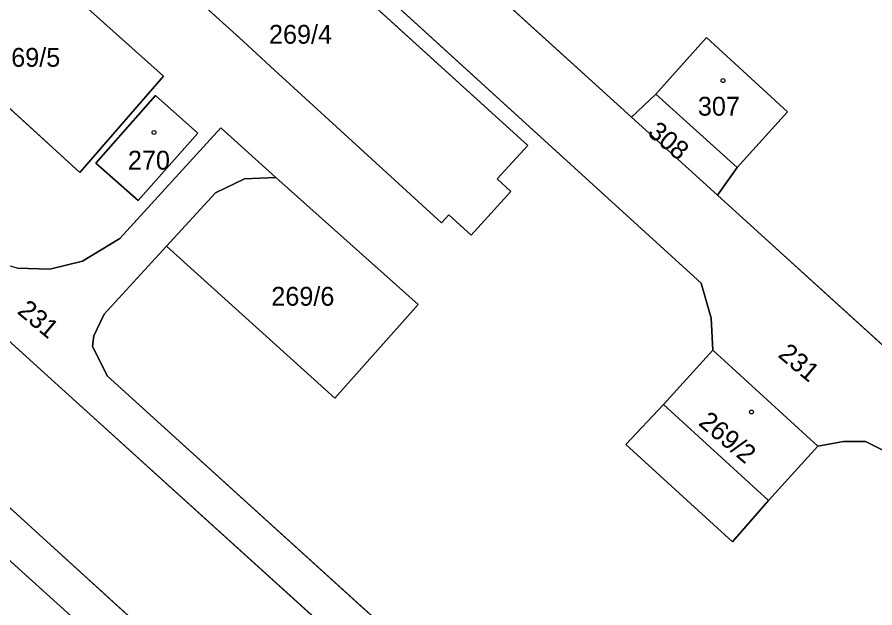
# Model space of a CAD drawing. Extents: x -689422 to -685210, y -987725 to -982160.
# Drawn here: x -685661.7 to -685584.3, y -986641.1 to -986587.8 of the extents above; entities that cross this region are included whole.
import ezdxf

# ---------------------------------------------------------------- set-up
doc = ezdxf.new("R2010")
doc.units = 0
for name, color, linetype in [('KN_Budovy', 7, 'Continuous'), ('KN_Hranice_parcel', 7, 'Continuous'), ('KN_Hranice_parcel_vnitrni_kresba', 7, 'Continuous'), ('KN_Parcelni cisla', 7, 'Continuous'), ('KN_Polygon parcely', 7, 'Continuous'), ('KN_POZEMKY_OSTATNI PLOCHA', 7, 'Continuous'), ('KN_POZEMKY_ZASTAVENA PLOCHA', 7, 'Continuous'), ('KN_VYUZITI_17_ostatni plocha_ostatni komunikace', 7, 'Continuous'), ('KN_VYUZITI_23_ostatni plocha_manipulacni plocha', 7, 'Continuous'), ('KN_VYUZITI_26_ostatni plocha_jina plocha', 7, 'Continuous'), ('KN_Značky budov', 7, 'Continuous')]:
    doc.layers.add(name, color=color, linetype=linetype)

msp = doc.modelspace()

# ---------------------------------------------------------------- linework, layer by layer
at = {"layer": 'KN_Budovy'}
for points in [[(-685596.72, -986601.42), (-685592.16, -986596.4), (-685599.47, -986589.68), (-685604.05, -986594.78)], [(-685654.56, -986601.01), (-685650.75, -986604.39), (-685645.37, -986598.32), (-685649.2, -986594.92)], [(-685598.92, -986617.89), (-685603.37, -986622.79), (-685593.88, -986631.46), (-685589.43, -986626.56)]]:
    msp.add_lwpolyline(points, close=True, dxfattribs=at)
at = {"layer": 'KN_Hranice_parcel'}
for p, q in [((-685606.24, -986596.87), (-685650.49, -986556.69)), ((-685604.05, -986594.78), (-685606.24, -986596.87)), ((-685604.05, -986594.78), (-685596.72, -986601.42)), ((-685598.49, -986603.91), (-685606.24, -986596.87)), ((-685598.49, -986603.91), (-685596.72, -986601.42)), ((-685575.38, -986624.9), (-685598.49, -986603.91)), ((-685598.92, -986617.89), (-685589.43, -986626.56))]:
    msp.add_line(p, q, dxfattribs=at)
for points in [[(-685655.06, -986561.66), (-685650.02, -986566.23), (-685599.95, -986611.86), (-685599.05, -986614.99), (-685598.92, -986617.89)], [(-685656.54, -986573.54), (-685657.45, -986572.56), (-685655.24, -986570.23), (-685654.29, -986571.08), (-685652.15, -986568.83), (-685635.55, -986583.73), (-685633.6, -986582.6), (-685632.1, -986583.96), (-685631.84, -986584.65), (-685615.6, -986599.43), (-685618.36, -986602.44), (-685617.12, -986603.57), (-685620.7, -986607.52), (-685622.72, -986605.69), (-685623.39, -986606.41), (-685638.81, -986592.31), (-685641.27, -986590), (-685657.92, -986574.98), (-685656.54, -986573.54)], [(-685662.97, -986580.17), (-685648.46, -986593.18), (-685656.02, -986601.85), (-685670.63, -986588.54), (-685662.97, -986580.17)], [(-685685.47, -986595.53), (-685678.26, -986602.67), (-685658.26, -986620.82), (-685596.03, -986677.17), (-685570.4, -986700.37), (-685569.11, -986702.49), (-685569.13, -986703.94), (-685571.26, -986707.28), (-685574.01, -986709.32), (-685576.13, -986709.69), (-685577.92, -986708.87), (-685588.44, -986699.3), (-685623.2, -986667.73), (-685672.76, -986622.63), (-685688.24, -986608.57), (-685711.78, -986584.82)], [(-685596.72, -986601.42), (-685592.16, -986596.4), (-685599.47, -986589.68), (-685604.05, -986594.78)], [(-685638.32, -986602.32), (-685643.28, -986597.84), (-685652.4, -986607.81), (-685655.78, -986609.87), (-685658.71, -986610.59), (-685661.68, -986610.49), (-685664.54, -986609.67), (-685667.05, -986608), (-685675.94, -986599.95), (-685682.9, -986592.81)], [(-685654.56, -986601.01), (-685650.75, -986604.39), (-685645.37, -986598.32), (-685649.2, -986594.92), (-685654.56, -986601.01)], [(-685648.2, -986608.52), (-685643.78, -986603.7), (-685641.15, -986602.43), (-685638.32, -986602.32)], [(-685638.32, -986602.32), (-685625.5, -986613.78), (-685633, -986622.21), (-685648.2, -986608.52)], [(-685589.43, -986626.56), (-685587.12, -986626.14), (-685585.15, -986626.14), (-685583.32, -986627.02), (-685569.98, -986639.11), (-685552.05, -986655.49), (-685539.49, -986666.96), (-685537.85, -986669.49), (-685537.5, -986672.45), (-685537.84, -986674.43), (-685538.68, -986676.24), (-685552.85, -986691.68), (-685555.9, -986694.26), (-685558.55, -986695.66), (-685562.65, -986696.93), (-685565.63, -986696.87), (-685570.23, -986694.89), (-685573.52, -986692.68), (-685593.54, -986674.63), (-685653.54, -986620.21), (-685654.88, -986617.53), (-685654.76, -986616.61), (-685653.81, -986614.64), (-685648.2, -986608.52)], [(-685589.43, -986626.56), (-685593.88, -986631.46), (-685597.13, -986635.17), (-685606.75, -986626.41), (-685603.37, -986622.79), (-685598.92, -986617.89)], [(-685674.72, -986631.37), (-685673.52, -986630.58), (-685672.13, -986630.13), (-685670.59, -986630.07), (-685669.22, -986630.68), (-685656.84, -986641.86), (-685655.99, -986643.4), (-685655.96, -986644.71), (-685656.53, -986646.07), (-685657.35, -986647.21)]]:
    msp.add_lwpolyline(points, dxfattribs=at)
at = {"layer": 'KN_Hranice_parcel_vnitrni_kresba'}
msp.add_line((-685603.37, -986622.79), (-685593.88, -986631.46), dxfattribs=at)
at = {"layer": 'KN_Polygon parcely'}
for points in [[(-685604.05, -986594.78), (-685599.47, -986589.68), (-685592.16, -986596.4), (-685596.72, -986601.42), (-685598.49, -986603.91), (-685575.38, -986624.9), (-685571.87, -986626.78), (-685566.68, -986628.06), (-685561.93, -986627.97), (-685557.52, -986626.7), (-685539.75, -986607.38), (-685528.7, -986594.86), (-685526.58, -986591.42), (-685526.31, -986586.53), (-685528.43, -986582.18), (-685614.24, -986503.96), (-685618.73, -986504.65), (-685622.23, -986507.05), (-685655.64, -986544.63), (-685658.84, -986549.13), (-685650.49, -986556.69), (-685606.24, -986596.87)], [(-685656.54, -986573.54), (-685657.92, -986574.98), (-685641.27, -986590), (-685638.81, -986592.31), (-685623.39, -986606.41), (-685622.72, -986605.69), (-685620.7, -986607.52), (-685617.12, -986603.57), (-685618.36, -986602.44), (-685615.6, -986599.43), (-685631.84, -986584.65), (-685632.1, -986583.96), (-685633.6, -986582.6), (-685635.55, -986583.73), (-685652.15, -986568.83), (-685654.29, -986571.08), (-685655.24, -986570.23), (-685657.45, -986572.56)], [(-685656.54, -986573.54), (-685657.45, -986572.56), (-685655.24, -986570.23), (-685654.29, -986571.08), (-685652.15, -986568.83), (-685635.55, -986583.73), (-685633.6, -986582.6), (-685632.1, -986583.96), (-685631.84, -986584.65), (-685615.6, -986599.43), (-685618.36, -986602.44), (-685617.12, -986603.57), (-685620.7, -986607.52), (-685622.72, -986605.69), (-685623.39, -986606.41), (-685638.81, -986592.31), (-685641.27, -986590), (-685657.92, -986574.98)], [(-685705.85, -986578.24), (-685711.78, -986584.82), (-685688.24, -986608.57), (-685672.76, -986622.63), (-685623.2, -986667.73), (-685588.44, -986699.3), (-685577.92, -986708.87), (-685576.13, -986709.69), (-685574.01, -986709.32), (-685571.26, -986707.28), (-685569.13, -986703.94), (-685569.11, -986702.49), (-685570.4, -986700.37), (-685596.03, -986677.17), (-685658.26, -986620.82), (-685678.26, -986602.67), (-685685.47, -986595.53), (-685685.85, -986595.94)], [(-685662.97, -986580.17), (-685670.63, -986588.54), (-685656.02, -986601.85), (-685648.46, -986593.18)], [(-685662.97, -986580.17), (-685648.46, -986593.18), (-685656.02, -986601.85), (-685670.63, -986588.54)], [(-685604.05, -986594.78), (-685596.72, -986601.42), (-685592.16, -986596.4), (-685599.47, -986589.68)], [(-685654.56, -986601.01), (-685650.75, -986604.39), (-685645.37, -986598.32), (-685649.2, -986594.92)], [(-685654.56, -986601.01), (-685649.2, -986594.92), (-685645.37, -986598.32), (-685650.75, -986604.39)], [(-685604.05, -986594.78), (-685606.24, -986596.87), (-685598.49, -986603.91), (-685596.72, -986601.42)], [(-685638.32, -986602.32), (-685641.15, -986602.43), (-685643.78, -986603.7), (-685648.2, -986608.52), (-685633, -986622.21), (-685625.5, -986613.78)], [(-685589.43, -986626.56), (-685598.92, -986617.89), (-685603.37, -986622.79), (-685606.75, -986626.41), (-685597.13, -986635.17), (-685593.88, -986631.46)]]:
    msp.add_lwpolyline(points, close=True, dxfattribs=at)
for points in [[(-685577.53, -986716.79), (-685572.07, -986712.6), (-685562.07, -986705.25), (-685559.27, -986702.88), (-685528.11, -986668.5), (-685527.94, -986668.31), (-685555.09, -986643.32), (-685562.04, -986637.01), (-685575.38, -986624.9), (-685598.49, -986603.91), (-685606.24, -986596.87), (-685650.49, -986556.69), (-685655.06, -986561.66), (-685650.02, -986566.23)], [(-685583.32, -986627.02), (-685585.15, -986626.14), (-685587.12, -986626.14), (-685589.43, -986626.56), (-685593.88, -986631.46), (-685597.13, -986635.17), (-685606.75, -986626.41), (-685603.37, -986622.79), (-685598.92, -986617.89), (-685599.05, -986614.99), (-685599.95, -986611.86), (-685650.02, -986566.23), (-685655.06, -986561.66), (-685662.04, -986569.25)], [(-685650.02, -986566.23), (-685599.95, -986611.86)], [(-685577.92, -986708.87), (-685588.44, -986699.3), (-685623.2, -986667.73), (-685672.76, -986622.63), (-685688.24, -986608.57), (-685711.78, -986584.82), (-685717.74, -986591.63)], [(-685573.52, -986692.68), (-685593.54, -986674.63), (-685653.54, -986620.21), (-685654.88, -986617.53), (-685654.76, -986616.61), (-685653.81, -986614.64), (-685648.2, -986608.52), (-685643.78, -986603.7), (-685641.15, -986602.43), (-685638.32, -986602.32), (-685643.28, -986597.84), (-685652.4, -986607.81), (-685655.78, -986609.87), (-685658.71, -986610.59), (-685661.68, -986610.49), (-685664.54, -986609.67), (-685667.05, -986608), (-685675.94, -986599.95), (-685682.9, -986592.81), (-685685.47, -986595.53), (-685678.26, -986602.67), (-685658.26, -986620.82), (-685596.03, -986677.17), (-685570.4, -986700.37)], [(-685713.02, -986596.53), (-685693.69, -986614.14), (-685692.55, -986613.21), (-685691.17, -986612.74), (-685689.68, -986612.76), (-685688.27, -986613.44), (-685677.91, -986622.85), (-685677.14, -986624.11), (-685677, -986625.61), (-685677.39, -986627.09), (-685678.09, -986628.32), (-685674.72, -986631.37), (-685673.52, -986630.58), (-685672.13, -986630.13), (-685670.59, -986630.07), (-685669.22, -986630.68), (-685656.84, -986641.86)], [(-685661.68, -986610.49), (-685658.71, -986610.59), (-685655.78, -986609.87), (-685652.4, -986607.81), (-685643.28, -986597.84), (-685638.32, -986602.32), (-685625.5, -986613.78), (-685633, -986622.21), (-685648.2, -986608.52), (-685653.81, -986614.64), (-685654.76, -986616.61), (-685654.88, -986617.53), (-685653.54, -986620.21), (-685593.54, -986674.63)], [(-685656.84, -986641.86), (-685669.22, -986630.68), (-685670.59, -986630.07), (-685672.13, -986630.13), (-685673.52, -986630.58), (-685674.72, -986631.37), (-685683.51, -986641.01), (-685686.86, -986637.92), (-685678.09, -986628.32), (-685677.39, -986627.09), (-685677, -986625.61), (-685677.14, -986624.11), (-685677.91, -986622.85), (-685688.27, -986613.44), (-685689.68, -986612.76), (-685691.17, -986612.74), (-685692.55, -986613.21), (-685693.69, -986614.14), (-685707.77, -986629.56), (-685727.16, -986612.02)], [(-685599.95, -986611.86), (-685599.05, -986614.99), (-685598.92, -986617.89), (-685589.43, -986626.56), (-685587.12, -986626.14), (-685585.15, -986626.14), (-685583.32, -986627.02)]]:
    msp.add_lwpolyline(points, dxfattribs=at)
at = {"layer": 'KN_POZEMKY_OSTATNI PLOCHA'}
for p, q in [((-685606.24, -986596.87), (-685650.49, -986556.69)), ((-685650.49, -986556.69), (-685606.24, -986596.87)), ((-685650.02, -986566.23), (-685599.95, -986611.86)), ((-685599.95, -986611.86), (-685650.02, -986566.23)), ((-685657.92, -986574.98), (-685641.27, -986590)), ((-685641.27, -986590), (-685657.92, -986574.98)), ((-685648.46, -986593.18), (-685662.97, -986580.17)), ((-685662.97, -986580.17), (-685648.46, -986593.18)), ((-685615.6, -986599.43), (-685631.84, -986584.65)), ((-685631.84, -986584.65), (-685615.6, -986599.43)), ((-685670.63, -986588.54), (-685656.02, -986601.85)), ((-685656.02, -986601.85), (-685670.63, -986588.54)), ((-685599.47, -986589.68), (-685604.05, -986594.78)), ((-685592.16, -986596.4), (-685599.47, -986589.68)), ((-685641.27, -986590), (-685638.81, -986592.31)), ((-685638.81, -986592.31), (-685641.27, -986590)), ((-685638.81, -986592.31), (-685623.39, -986606.41)), ((-685623.39, -986606.41), (-685638.81, -986592.31)), ((-685656.02, -986601.85), (-685648.46, -986593.18)), ((-685648.46, -986593.18), (-685656.02, -986601.85)), ((-685649.2, -986594.92), (-685654.56, -986601.01)), ((-685645.37, -986598.32), (-685649.2, -986594.92)), ((-685604.05, -986594.78), (-685606.24, -986596.87)), ((-685606.24, -986596.87), (-685604.05, -986594.78)), ((-685604.05, -986594.78), (-685596.72, -986601.42)), ((-685598.49, -986603.91), (-685606.24, -986596.87)), ((-685606.24, -986596.87), (-685598.49, -986603.91)), ((-685596.72, -986601.42), (-685592.16, -986596.4)), ((-685643.28, -986597.84), (-685652.4, -986607.81)), ((-685652.4, -986607.81), (-685643.28, -986597.84)), ((-685650.75, -986604.39), (-685645.37, -986598.32)), ((-685638.32, -986602.32), (-685643.28, -986597.84)), ((-685643.28, -986597.84), (-685638.32, -986602.32)), ((-685618.36, -986602.44), (-685615.6, -986599.43)), ((-685615.6, -986599.43), (-685618.36, -986602.44)), ((-685654.56, -986601.01), (-685650.75, -986604.39)), ((-685598.49, -986603.91), (-685596.72, -986601.42)), ((-685596.72, -986601.42), (-685598.49, -986603.91)), ((-685638.32, -986602.32), (-685641.15, -986602.43)), ((-685641.15, -986602.43), (-685638.32, -986602.32)), ((-685625.5, -986613.78), (-685638.32, -986602.32)), ((-685638.32, -986602.32), (-685625.5, -986613.78)), ((-685678.26, -986602.67), (-685658.26, -986620.82)), ((-685658.26, -986620.82), (-685678.26, -986602.67)), ((-685641.15, -986602.43), (-685643.78, -986603.7)), ((-685643.78, -986603.7), (-685641.15, -986602.43)), ((-685617.12, -986603.57), (-685618.36, -986602.44)), ((-685618.36, -986602.44), (-685617.12, -986603.57)), ((-685643.78, -986603.7), (-685648.2, -986608.52)), ((-685648.2, -986608.52), (-685643.78, -986603.7)), ((-685620.7, -986607.52), (-685617.12, -986603.57)), ((-685617.12, -986603.57), (-685620.7, -986607.52)), ((-685575.38, -986624.9), (-685598.49, -986603.91)), ((-685598.49, -986603.91), (-685575.38, -986624.9)), ((-685623.39, -986606.41), (-685622.72, -986605.69)), ((-685622.72, -986605.69), (-685623.39, -986606.41)), ((-685622.72, -986605.69), (-685620.7, -986607.52)), ((-685620.7, -986607.52), (-685622.72, -986605.69)), ((-685652.4, -986607.81), (-685655.78, -986609.87)), ((-685655.78, -986609.87), (-685652.4, -986607.81)), ((-685653.81, -986614.64), (-685648.2, -986608.52)), ((-685648.2, -986608.52), (-685653.81, -986614.64)), ((-685648.2, -986608.52), (-685633, -986622.21)), ((-685633, -986622.21), (-685648.2, -986608.52)), ((-685655.78, -986609.87), (-685658.71, -986610.59)), ((-685658.71, -986610.59), (-685655.78, -986609.87)), ((-685658.71, -986610.59), (-685661.68, -986610.49)), ((-685661.68, -986610.49), (-685658.71, -986610.59)), ((-685599.95, -986611.86), (-685599.05, -986614.99)), ((-685599.05, -986614.99), (-685599.95, -986611.86)), ((-685633, -986622.21), (-685625.5, -986613.78)), ((-685625.5, -986613.78), (-685633, -986622.21)), ((-685654.76, -986616.61), (-685653.81, -986614.64)), ((-685653.81, -986614.64), (-685654.76, -986616.61)), ((-685599.05, -986614.99), (-685598.92, -986617.89)), ((-685598.92, -986617.89), (-685599.05, -986614.99)), ((-685654.88, -986617.53), (-685654.76, -986616.61)), ((-685654.76, -986616.61), (-685654.88, -986617.53)), ((-685653.54, -986620.21), (-685654.88, -986617.53)), ((-685654.88, -986617.53), (-685653.54, -986620.21)), ((-685598.92, -986617.89), (-685603.37, -986622.79)), ((-685589.43, -986626.56), (-685598.92, -986617.89)), ((-685658.26, -986620.82), (-685596.03, -986677.17)), ((-685596.03, -986677.17), (-685658.26, -986620.82)), ((-685593.54, -986674.63), (-685653.54, -986620.21)), ((-685653.54, -986620.21), (-685593.54, -986674.63)), ((-685623.2, -986667.73), (-685672.76, -986622.63)), ((-685672.76, -986622.63), (-685623.2, -986667.73)), ((-685603.37, -986622.79), (-685606.75, -986626.41)), ((-685589.43, -986626.56), (-685587.12, -986626.14)), ((-685587.12, -986626.14), (-685589.43, -986626.56)), ((-685587.12, -986626.14), (-685585.15, -986626.14)), ((-685585.15, -986626.14), (-685587.12, -986626.14)), ((-685585.15, -986626.14), (-685583.32, -986627.02)), ((-685583.32, -986627.02), (-685585.15, -986626.14)), ((-685606.75, -986626.41), (-685597.13, -986635.17)), ((-685593.88, -986631.46), (-685589.43, -986626.56)), ((-685656.84, -986641.86), (-685669.22, -986630.68)), ((-685669.22, -986630.68), (-685656.84, -986641.86)), ((-685597.13, -986635.17), (-685593.88, -986631.46))]:
    msp.add_line(p, q, dxfattribs=at)
at = {"layer": 'KN_POZEMKY_ZASTAVENA PLOCHA'}
for p, q in [((-685604.05, -986594.78), (-685599.47, -986589.68)), ((-685599.47, -986589.68), (-685592.16, -986596.4)), ((-685654.56, -986601.01), (-685649.2, -986594.92)), ((-685649.2, -986594.92), (-685645.37, -986598.32)), ((-685596.72, -986601.42), (-685604.05, -986594.78)), ((-685592.16, -986596.4), (-685596.72, -986601.42)), ((-685645.37, -986598.32), (-685650.75, -986604.39)), ((-685650.75, -986604.39), (-685654.56, -986601.01)), ((-685603.37, -986622.79), (-685598.92, -986617.89)), ((-685598.92, -986617.89), (-685589.43, -986626.56)), ((-685606.75, -986626.41), (-685603.37, -986622.79)), ((-685597.13, -986635.17), (-685606.75, -986626.41)), ((-685589.43, -986626.56), (-685593.88, -986631.46)), ((-685593.88, -986631.46), (-685597.13, -986635.17))]:
    msp.add_line(p, q, dxfattribs=at)
at = {"layer": 'KN_VYUZITI_17_ostatni plocha_ostatni komunikace'}
for p, q in [((-685650.49, -986556.69), (-685606.24, -986596.87)), ((-685599.95, -986611.86), (-685650.02, -986566.23)), ((-685606.24, -986596.87), (-685598.49, -986603.91)), ((-685652.4, -986607.81), (-685643.28, -986597.84)), ((-685643.28, -986597.84), (-685638.32, -986602.32)), ((-685638.32, -986602.32), (-685641.15, -986602.43)), ((-685658.26, -986620.82), (-685678.26, -986602.67)), ((-685641.15, -986602.43), (-685643.78, -986603.7)), ((-685643.78, -986603.7), (-685648.2, -986608.52)), ((-685598.49, -986603.91), (-685575.38, -986624.9)), ((-685655.78, -986609.87), (-685652.4, -986607.81)), ((-685648.2, -986608.52), (-685653.81, -986614.64)), ((-685658.71, -986610.59), (-685655.78, -986609.87)), ((-685661.68, -986610.49), (-685658.71, -986610.59)), ((-685599.05, -986614.99), (-685599.95, -986611.86)), ((-685653.81, -986614.64), (-685654.76, -986616.61)), ((-685598.92, -986617.89), (-685599.05, -986614.99)), ((-685654.76, -986616.61), (-685654.88, -986617.53)), ((-685654.88, -986617.53), (-685653.54, -986620.21)), ((-685589.43, -986626.56), (-685598.92, -986617.89)), ((-685596.03, -986677.17), (-685658.26, -986620.82)), ((-685653.54, -986620.21), (-685593.54, -986674.63)), ((-685672.76, -986622.63), (-685623.2, -986667.73)), ((-685587.12, -986626.14), (-685589.43, -986626.56)), ((-685585.15, -986626.14), (-685587.12, -986626.14)), ((-685583.32, -986627.02), (-685585.15, -986626.14)), ((-685656.84, -986641.86), (-685669.22, -986630.68))]:
    msp.add_line(p, q, dxfattribs=at)
at = {"layer": 'KN_VYUZITI_23_ostatni plocha_manipulacni plocha'}
for p, q in [((-685606.24, -986596.87), (-685650.49, -986556.69)), ((-685650.02, -986566.23), (-685599.95, -986611.86)), ((-685657.92, -986574.98), (-685641.27, -986590)), ((-685648.46, -986593.18), (-685662.97, -986580.17)), ((-685615.6, -986599.43), (-685631.84, -986584.65)), ((-685670.63, -986588.54), (-685656.02, -986601.85)), ((-685599.47, -986589.68), (-685604.05, -986594.78)), ((-685592.16, -986596.4), (-685599.47, -986589.68)), ((-685641.27, -986590), (-685638.81, -986592.31)), ((-685638.81, -986592.31), (-685623.39, -986606.41)), ((-685656.02, -986601.85), (-685648.46, -986593.18)), ((-685649.2, -986594.92), (-685654.56, -986601.01)), ((-685645.37, -986598.32), (-685649.2, -986594.92)), ((-685604.05, -986594.78), (-685606.24, -986596.87)), ((-685606.24, -986596.87), (-685604.05, -986594.78)), ((-685604.05, -986594.78), (-685596.72, -986601.42)), ((-685598.49, -986603.91), (-685606.24, -986596.87)), ((-685596.72, -986601.42), (-685592.16, -986596.4)), ((-685643.28, -986597.84), (-685652.4, -986607.81)), ((-685650.75, -986604.39), (-685645.37, -986598.32)), ((-685638.32, -986602.32), (-685643.28, -986597.84)), ((-685618.36, -986602.44), (-685615.6, -986599.43)), ((-685654.56, -986601.01), (-685650.75, -986604.39)), ((-685598.49, -986603.91), (-685596.72, -986601.42)), ((-685596.72, -986601.42), (-685598.49, -986603.91)), ((-685625.5, -986613.78), (-685638.32, -986602.32)), ((-685617.12, -986603.57), (-685618.36, -986602.44)), ((-685620.7, -986607.52), (-685617.12, -986603.57)), ((-685575.38, -986624.9), (-685598.49, -986603.91)), ((-685623.39, -986606.41), (-685622.72, -986605.69)), ((-685622.72, -986605.69), (-685620.7, -986607.52)), ((-685652.4, -986607.81), (-685655.78, -986609.87)), ((-685653.81, -986614.64), (-685648.2, -986608.52)), ((-685648.2, -986608.52), (-685633, -986622.21)), ((-685655.78, -986609.87), (-685658.71, -986610.59)), ((-685658.71, -986610.59), (-685661.68, -986610.49)), ((-685599.95, -986611.86), (-685599.05, -986614.99)), ((-685633, -986622.21), (-685625.5, -986613.78)), ((-685654.76, -986616.61), (-685653.81, -986614.64)), ((-685599.05, -986614.99), (-685598.92, -986617.89)), ((-685654.88, -986617.53), (-685654.76, -986616.61)), ((-685653.54, -986620.21), (-685654.88, -986617.53)), ((-685598.92, -986617.89), (-685603.37, -986622.79)), ((-685593.54, -986674.63), (-685653.54, -986620.21)), ((-685603.37, -986622.79), (-685606.75, -986626.41)), ((-685589.43, -986626.56), (-685587.12, -986626.14)), ((-685587.12, -986626.14), (-685585.15, -986626.14)), ((-685585.15, -986626.14), (-685583.32, -986627.02)), ((-685606.75, -986626.41), (-685597.13, -986635.17)), ((-685593.88, -986631.46), (-685589.43, -986626.56)), ((-685669.22, -986630.68), (-685656.84, -986641.86)), ((-685597.13, -986635.17), (-685593.88, -986631.46))]:
    msp.add_line(p, q, dxfattribs=at)
at = {"layer": 'KN_VYUZITI_26_ostatni plocha_jina plocha'}
for p, q in [((-685641.27, -986590), (-685657.92, -986574.98)), ((-685662.97, -986580.17), (-685648.46, -986593.18)), ((-685631.84, -986584.65), (-685615.6, -986599.43)), ((-685656.02, -986601.85), (-685670.63, -986588.54)), ((-685638.81, -986592.31), (-685641.27, -986590)), ((-685623.39, -986606.41), (-685638.81, -986592.31)), ((-685648.46, -986593.18), (-685656.02, -986601.85)), ((-685615.6, -986599.43), (-685618.36, -986602.44)), ((-685641.15, -986602.43), (-685638.32, -986602.32)), ((-685638.32, -986602.32), (-685625.5, -986613.78)), ((-685678.26, -986602.67), (-685658.26, -986620.82)), ((-685643.78, -986603.7), (-685641.15, -986602.43)), ((-685618.36, -986602.44), (-685617.12, -986603.57)), ((-685648.2, -986608.52), (-685643.78, -986603.7)), ((-685617.12, -986603.57), (-685620.7, -986607.52)), ((-685622.72, -986605.69), (-685623.39, -986606.41)), ((-685620.7, -986607.52), (-685622.72, -986605.69)), ((-685633, -986622.21), (-685648.2, -986608.52)), ((-685625.5, -986613.78), (-685633, -986622.21)), ((-685658.26, -986620.82), (-685596.03, -986677.17)), ((-685623.2, -986667.73), (-685672.76, -986622.63))]:
    msp.add_line(p, q, dxfattribs=at)
at = {"layer": 'KN_Značky budov'}
for centre in [(-685597.987, -986593.569), (-685649.327, -986598.249), (-685595.417, -986623.469)]:
    msp.add_circle(centre, 0.175, dxfattribs=at)

# ---------------------------------------------------------------- texts
at = {"layer": 'KN_Parcelni cisla'}
for s, p in [('269/4', (-685638.95, -986590.24)), ('269/5', (-685663.47, -986592.32)), ('307', (-685600.26, -986596.73)), ('270', (-685651.68, -986601.6)), ('269/6', (-685638.74, -986613.88))]:
    msp.add_text(s, height=1.7, dxfattribs=at).set_placement(p)
for s, p in [('308', (-685604.886, -986598.411)), ('231', (-685661.747, -986614.506)), ('231', (-685593.117, -986618.426)), ('269/2', (-685600.296, -986624.571))]:
    msp.add_text(s, height=1.7, rotation=320, dxfattribs=at).set_placement(p)

doc.saveas('drawing.dxf')
